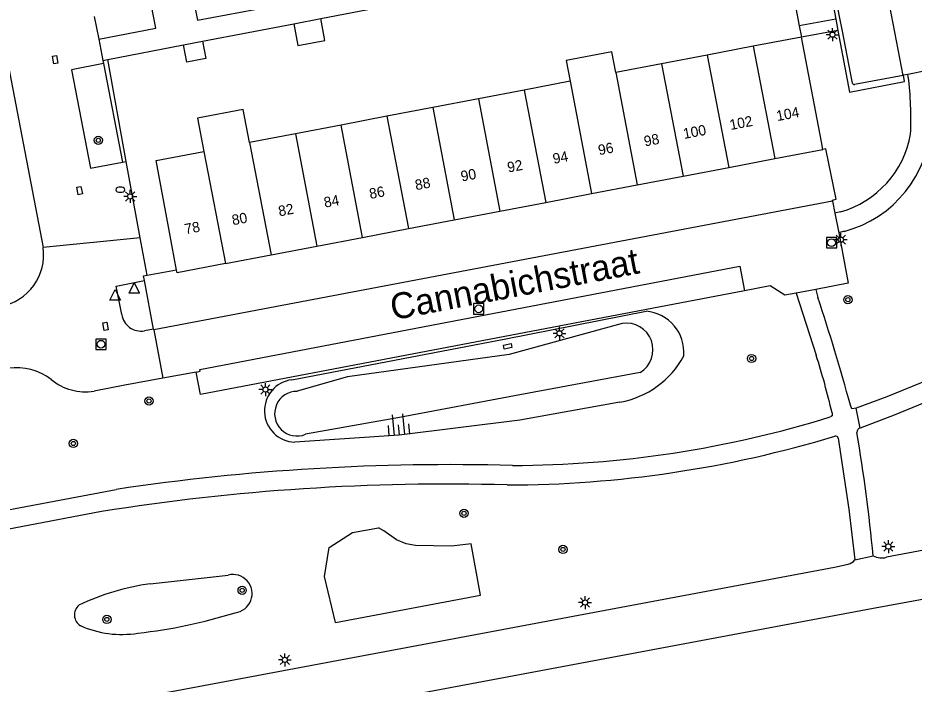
# Model space of a CAD drawing. Extents: x 132999 to 136000, y 398499 to 400501.
# Drawn here: x 133689.5 to 133776, y 398919.9 to 398984.2 of the extents above; entities that cross this region are included whole.
import ezdxf

# ---------------------------------------------------------------- set-up
doc = ezdxf.new("R2010")
doc.units = 0
for name, color, linetype in [('gg-afsc-erfafscheiding', 7, 'Continuous'), ('gg-anno-huisnummerreeks BGT', 7, 'Continuous'), ('gg-anno-openbare ruimte label', 7, 'Continuous'), ('gg-bbg-gedigitaliseerde bebouwing', 7, 'Continuous'), ('gg-bbg-gedigitaliseerde bijgebouw', 7, 'Continuous'), ('gg-bbg-hoofdgebouw', 7, 'Continuous'), ('gg-bbg-luifel en loopbrug', 7, 'Continuous'), ('gg-bbg-tussenscheiding', 7, 'Continuous'), ('gg-knt-bovenkant onderkant talud', 7, 'Continuous'), ('gg-knt-verharding', 7, 'Continuous'), ('gg-knt-verharding nz', 7, 'Continuous'), ('gt-grn-groengrens', 7, 'Continuous'), ('gt-grn-weggrens', 7, 'Continuous'), ('gt-symb-boom', 7, 'Continuous'), ('gt-symb-brandkraan', 7, 'Continuous'), ('gt-symb-kolk center center', 7, 'Continuous'), ('gt-symb-lichtmast', 7, 'Continuous'), ('gt-symb-rioolschacht', 7, 'Continuous'), ('gt-symb-talud symbool', 7, 'Continuous'), ('gt-symb-waterafsluiter', 7, 'Continuous')]:
    doc.layers.add(name, color=color, linetype=linetype)

# ---------------------------------------------------------------- blocks, each defined once
blk = doc.blocks.new('gt0-LMAST')
at = {"layer": 'gt-symb-lichtmast'}
for p, q in [((-0.182, 0.173), (-0.447, 0.438)), ((-0.005, 0.246), (-0.005, 0.621)), ((0.172, 0.173), (0.437, 0.438)), ((-0.255, -0.004), (-0.63, -0.004)), ((-0.182, -0.181), (-0.447, -0.446)), ((-0.005, -0.254), (-0.005, -0.629)), ((0.437, -0.446), (0.172, -0.181)), ((0.245, -0.004), (0.62, -0.004))]:
    blk.add_line(p, q, dxfattribs=at)
blk.add_circle((-0.005, -0.004), 0.25, dxfattribs=at)
blk = doc.blocks.new('gt0-RS')
at = {"layer": 'gt-symb-rioolschacht'}
blk.add_lwpolyline([(-0.5, -0.5), (0.5, -0.5), (0.5, 0.5), (-0.5, 0.5)], close=True, dxfattribs=at)
blk.add_circle((0, 0), 0.375, dxfattribs=at)
blk = doc.blocks.new('gt0-BOOM')
at = {"layer": 'gt-symb-boom'}
for radius in [0.4, 0.2]:
    blk.add_circle((0, 0), radius, dxfattribs=at)
blk = doc.blocks.new('gt0-KOLKCC')
at = {"layer": 'gt-symb-kolk center center'}
blk.add_lwpolyline([(-0.375, 0.2), (0.375, 0.2), (0.375, -0.2), (-0.375, -0.2)], close=True, dxfattribs=at)
blk = doc.blocks.new('gt0-TALUD_1')
at = {"layer": 'gt-symb-talud symbool'}
for p, q in [((-1, -1), (-1, 0)), ((-0.5, -2), (-0.5, 0)), ((0, -1), (0, 0)), ((0.5, -2), (0.5, 0)), ((1, -1), (1, 0))]:
    blk.add_line(p, q, dxfattribs=at)
blk = doc.blocks.new('gt0-BR')
at = {"layer": 'gt-symb-brandkraan'}
for centre, radius, start, end in [((-0.244, 0), 0.206, 107.56694, 252.43307), ((0.599, -2.664), 3, 106.89205, 107.56694), ((0, -0.691), 0.938, 73.10799, 106.89205), ((-0.599, -2.664), 3, 72.43309, 73.10799), ((0.244, 0), 0.206, 287.56695, 72.43309), ((0.599, 2.664), 3, 252.43307, 253.10797), ((0, 0.691), 0.938, 253.10797, 286.89206), ((-0.599, 2.664), 3, 286.89206, 287.56695)]:
    blk.add_arc(centre, radius, start, end, dxfattribs=at)
blk = doc.blocks.new('gt0-WAFSL')
at = {"layer": 'gt-symb-waterafsluiter'}
for p, q in [((-0.5, -0.333), (0, 0.667)), ((0, 0.667), (0.5, -0.333)), ((0.5, -0.333), (-0.5, -0.333))]:
    blk.add_line(p, q, dxfattribs=at)

msp = doc.modelspace()

# ---------------------------------------------------------------- linework, layer by layer
at = {"layer": 'gg-afsc-erfafscheiding'}
for p, q in [((133718.694, 398984.151), (133763.142, 398992.727)), ((133763.251, 398992.149), (133764.895, 398983.445)), ((133707.288, 398981.95), (133716.093, 398983.649)), ((133764.895, 398983.445), (133765.1, 398982.36)), ((133698.129, 398980.183), (133705.44, 398981.594)), ((133697.675, 398980.095), (133698.129, 398980.183)), ((133699.927, 398970.328), (133698.129, 398980.183)), ((133701.274, 398962.972), (133699.927, 398970.328)), ((133701.934, 398959.366), (133701.274, 398962.972))]:
    msp.add_line(p, q, dxfattribs=at)
msp.add_lwpolyline([(133704.778, 398959.859), (133701.943, 398959.321), (133701.934, 398959.366)], dxfattribs=at)
at = {"layer": 'gg-bbg-gedigitaliseerde bebouwing'}
for points in [[(133747.184, 398978.932), (133746.802, 398980.93), (133742.383, 398980.084), (133742.765, 398978.086)], [(133711.817, 398972.164), (133711.204, 398975.366), (133706.794, 398974.522), (133707.407, 398971.32)]]:
    msp.add_lwpolyline(points, dxfattribs=at)
at = {"layer": 'gg-bbg-gedigitaliseerde bijgebouw'}
msp.add_line((133716.093, 398983.649), (133718.694, 398984.151), dxfattribs=at)
msp.add_lwpolyline([(133716.093, 398983.649), (133716.499, 398981.53), (133719.101, 398982.029), (133718.694, 398984.151)], dxfattribs=at)
at = {"layer": 'gg-bbg-hoofdgebouw'}
for p, q in [((133765.1, 398982.36), (133760.454, 398981.471)), ((133767.038, 398972.25), (133765.1, 398982.36)), ((133760.454, 398981.471), (133756.023, 398980.623)), ((133756.023, 398980.623), (133751.604, 398979.777)), ((133751.604, 398979.777), (133747.184, 398978.932)), ((133742.765, 398978.086), (133738.344, 398977.24)), ((133738.344, 398977.24), (133733.925, 398976.394)), ((133733.925, 398976.394), (133729.505, 398975.548)), ((133729.505, 398975.548), (133725.085, 398974.703)), ((133725.085, 398974.703), (133720.665, 398973.857)), ((133720.665, 398973.857), (133716.246, 398973.011)), ((133716.246, 398973.011), (133711.817, 398972.164)), ((133762.535, 398970.621), (133767.18, 398971.51)), ((133767.18, 398971.51), (133767.038, 398972.25)), ((133753.685, 398968.928), (133758.104, 398969.773)), ((133758.104, 398969.773), (133762.535, 398970.621)), ((133749.265, 398968.082), (133753.685, 398968.928)), ((133744.846, 398967.237), (133749.265, 398968.082)), ((133740.425, 398966.391), (133744.846, 398967.237)), ((133736.005, 398965.545), (133740.425, 398966.391)), ((133731.585, 398964.699), (133736.005, 398965.545)), ((133727.166, 398963.854), (133731.585, 398964.699)), ((133722.746, 398963.008), (133727.166, 398963.854)), ((133704.778, 398959.859), (133704.098, 398963.513)), ((133718.327, 398962.163), (133722.746, 398963.008)), ((133713.897, 398961.315), (133718.327, 398962.163)), ((133709.487, 398960.471), (133713.897, 398961.315))]:
    msp.add_line(p, q, dxfattribs=at)
for points in [[(133704.098, 398963.513), (133702.81, 398970.44), (133707.407, 398971.32)], [(133709.487, 398960.471), (133704.83, 398959.58), (133704.778, 398959.859)]]:
    msp.add_lwpolyline(points, dxfattribs=at)
at = {"layer": 'gg-bbg-luifel en loopbrug'}
msp.add_line((133705.44, 398981.594), (133707.288, 398981.95), dxfattribs=at)
msp.add_lwpolyline([(133707.288, 398981.95), (133707.607, 398980.284), (133705.759, 398979.93), (133705.44, 398981.594)], dxfattribs=at)
at = {"layer": 'gg-bbg-tussenscheiding'}
for p, q in [((133760.454, 398981.471), (133762.535, 398970.621)), ((133756.023, 398980.623), (133758.104, 398969.773)), ((133751.604, 398979.777), (133753.685, 398968.928)), ((133747.184, 398978.932), (133749.265, 398968.082)), ((133742.765, 398978.086), (133744.846, 398967.237)), ((133738.344, 398977.24), (133740.425, 398966.391)), ((133733.925, 398976.394), (133736.005, 398965.545)), ((133729.505, 398975.548), (133731.585, 398964.699)), ((133725.085, 398974.703), (133727.166, 398963.854)), ((133722.746, 398963.008), (133720.665, 398973.857)), ((133716.246, 398973.011), (133718.327, 398962.163)), ((133711.817, 398972.164), (133713.897, 398961.315)), ((133707.407, 398971.32), (133709.487, 398960.471))]:
    msp.add_line(p, q, dxfattribs=at)
at = {"layer": 'gg-knt-bovenkant onderkant talud'}
for points in [[(133715.911, 398949.255), (133736.571, 398953.217), (133750.109, 398955.879)], [(133747.8, 398954.701), (133736.889, 398951.691), (133721.284, 398949.557), (133716.435, 398948.141)], [(133749.529, 398949.955), (133737.929, 398947.817), (133726.309, 398945.599), (133717.231, 398943.992)], [(133747.591, 398947.1), (133737.921, 398945.359), (133726.283, 398943.923), (133716.181, 398943.235)]]:
    msp.add_lwpolyline(points, dxfattribs=at)
for centre, radius, start, end in [((133749.771, 398951.9), 3.994, 355.19458, 85.14941), ((133748.199, 398952.158), 2.574, 301.11565, 98.9184), ((133746.036, 398955.727), 8.767, 280.2192, 331.65283), ((133716.287, 398946.256), 3.023, 97.13968, 267.99637), ((133716.404, 398945.984), 2.157, 89.18174, 292.53911)]:
    msp.add_arc(centre, radius, start, end, dxfattribs=at)
at = {"layer": 'gg-knt-verharding'}
for p, q in [((133677.057, 399039.305), (133691.888, 398962.043)), ((133768.824, 398984.191), (133766.82, 398994.575)), ((133768.43, 398984.072), (133764.895, 398983.445)), ((133768.43, 398984.072), (133768.634, 398983)), ((133769.037, 398983.087), (133768.824, 398984.191)), ((133768.634, 398983), (133765.1, 398982.36)), ((133770.035, 398977.916), (133769.037, 398983.087)), ((133697.263, 398982.159), (133697.675, 398980.095)), ((133697.675, 398980.095), (133697.735, 398979.793)), ((133697.735, 398979.793), (133699.568, 398970.262)), ((133774.927, 398978.658), (133770.249, 398977.761)), ((133774.954, 398978.663), (133774.927, 398978.658)), ((133775.39, 398978.747), (133774.954, 398978.663)), ((133777.292, 398979.112), (133775.39, 398978.747)), ((133775.43, 398978.538), (133775.39, 398978.747)), ((133699.568, 398970.262), (133699.927, 398970.328)), ((133768.108, 398966.523), (133702.579, 398954.068)), ((133768.108, 398966.523), (133768.34, 398965.334)), ((133768.868, 398965.476), (133768.34, 398965.334)), ((133768.34, 398965.334), (133768.711, 398963.45)), ((133769.226, 398963.594), (133768.711, 398963.45)), ((133702.567, 398954.132), (133701.674, 398958.846)), ((133766.501, 398957.989), (133764.602, 398957.629)), ((133766.501, 398957.989), (133766.691, 398957.209)), ((133764.602, 398957.629), (133766.534, 398951.635)), ((133702.567, 398954.132), (133701.667, 398953.981)), ((133702.579, 398954.068), (133702.567, 398954.132)), ((133706.68, 398950.004), (133703.437, 398949.407)), ((133683.341, 398935.738), (133698.947, 398938.673))]:
    msp.add_line(p, q, dxfattribs=at)
for points in [[(133771.554, 398996.411), (133766.274, 398995.407), (133768.43, 398984.072)], [(133706.389, 398986.149), (133706.809, 398983.993), (133717.86, 398986.084), (133717.45, 398988.254)], [(133697.263, 398982.159), (133702.772, 398983.208), (133702.358, 398985.382)], [(133768.634, 398983), (133769.766, 398977.047), (133775.069, 398978.064), (133774.954, 398978.663)], [(133697.735, 398979.793), (133694.648, 398979.201), (133696.454, 398969.709), (133699.568, 398970.262)], [(133768.108, 398966.523), (133768.099, 398966.589), (133768.451, 398966.688), (133767.474, 398971.566), (133767.18, 398971.51)], [(133768.711, 398963.45), (133769.635, 398958.582), (133766.501, 398957.989)], [(133699.486, 398955.55), (133698.96, 398958.307), (133701.674, 398958.846)], [(133701.674, 398958.846), (133701.586, 398959.31), (133701.934, 398959.366)], [(133798.199, 398958.87), (133796.578, 398957.643), (133795.511, 398956.905), (133791.103, 398954.104), (133788.592, 398952.617), (133787.197, 398951.845), (133784.653, 398950.545), (133782.813, 398949.66), (133778.21, 398947.548), (133774.047, 398945.828), (133770.792, 398944.597)], [(133759.598, 398957.863), (133707.092, 398947.845), (133706.68, 398950.004)], [(133764.602, 398957.629), (133763.516, 398957.424), (133762.099, 398958.341), (133759.598, 398957.863)], [(133703.437, 398949.407), (133699.776, 398948.733), (133696.815, 398948.173)], [(133778.262, 398949.611), (133773.354, 398947.617), (133770.403, 398946.531)], [(133770.403, 398946.531), (133769.991, 398946.448), (133769.835, 398946.814)], [(133768.069, 398946.06), (133768.065, 398945.769), (133767.9, 398945.668)], [(133768.672, 398943.607), (133769.701, 398936.75), (133770.256, 398931.858)], [(133711.125, 398915.758), (133771.865, 398927.157), (133790.988, 398930.684), (133827.006, 398937.534), (133845.814, 398941.073)], [(133820.4, 398940.981), (133818.973, 398940.687), (133773.325, 398932.114)], [(133697.528, 398936.523), (133683.512, 398933.871), (133678.327, 398932.911), (133673.125, 398932.025)], [(133693.378, 398917.273), (133704.283, 398919.16), (133768.314, 398931.156), (133769.628, 398931.439)]]:
    msp.add_lwpolyline(points, dxfattribs=at)
for centre, radius, start, end in [((133741.183, 398974.376), 34.499, 357.69254, 6.92907), ((133770.226, 398977.954), 0.194, 191.26965, 276.89879), ((133766.371, 398974.496), 11.27, 284.67364, 357.98547), ((133766.298, 398974.619), 9.497, 285.69875, 350.10721), ((133686.909, 398961.314), 5.032, 280.04441, 8.33477), ((133570.417, 398892.172), 206.768, 15.32326, 18.33294), ((133701.347, 398955.837), 1.883, 188.76661, 279.77131), ((133692.244, 398928.182), 77.904, 13.26727, 17.52106), ((133689.35, 398945.033), 5.392, 52.05122, 98.63128), ((133695.947, 398953.232), 5.133, 230.26071, 279.7321), ((133736.888, 399045.841), 104.864, 270.17852, 287.20154), ((133768.409, 398943.554), 0.268, 11.46342, 107.69288), ((133770.854, 398944.212), 0.39, 99.19354, 186.89709), ((133598.293, 398915.357), 174.567, 5.55736, 9.49885), ((133736.499, 399048.994), 109.895, 270.0999, 286.83568), ((133731.173, 398722.474), 218.587, 88.41601, 98.47786), ((133730.877, 398728.502), 210.677, 88.41865, 99.10793), ((133769.315, 398932.588), 1.19, 285.22315, 322.19909), ((133772.858, 398933.71), 1.663, 240.54263, 286.31717)]:
    msp.add_arc(centre, radius, start, end, dxfattribs=at)
at = {"layer": 'gg-knt-verharding nz'}
for p, q in [((133774.927, 398978.658), (133771.554, 398996.411)), ((133696.827, 398984.329), (133697.263, 398982.159)), ((133770.256, 398931.858), (133772.04, 398932.262))]:
    msp.add_line(p, q, dxfattribs=at)
msp.add_lwpolyline([(133706.68, 398950.004), (133707.042, 398950.077), (133707.012, 398950.263), (133759.178, 398960.214), (133759.598, 398957.863)], dxfattribs=at)
at = {"layer": 'gt-grn-groengrens'}
msp.add_line((133702.235, 398929.544), (133709.76, 398930.397), dxfattribs=at)
for points in [[(133720.121, 398925.805), (133719.073, 398930.245), (133719.514, 398933.046), (133721.767, 398934.52), (133724.286, 398934.959)], [(133720.121, 398925.805), (133734.124, 398928.447), (133733.209, 398933.406), (133731.331, 398933.193), (133727.834, 398933.255), (133726.953, 398933.425), (133726.022, 398933.799), (133724.796, 398934.653), (133724.286, 398934.959)]]:
    msp.add_lwpolyline(points, dxfattribs=at)
for centre, radius, start, end in [((133710.219, 398928.603), 1.852, 276.4747, 104.3569), ((133705.154, 398907.19), 22.543, 97.43912, 115.7976), ((133696.143, 398926.553), 1.23, 130.59729, 238.13367), ((133695.689, 398973.416), 48.926, 276.2928, 287.53256), ((133699.489, 398934.484), 9.824, 246.00401, 279.15256)]:
    msp.add_arc(centre, radius, start, end, dxfattribs=at)
at = {"layer": 'gt-grn-weggrens'}
for p, q in [((133701.274, 398962.972), (133691.888, 398962.043)), ((133702.579, 398954.068), (133703.437, 398949.407)), ((133770.792, 398944.597), (133770.403, 398946.531))]:
    msp.add_line(p, q, dxfattribs=at)

# ---------------------------------------------------------------- block references
at = {"layer": 'gt-symb-boom'}
for p in [(133697.228, 398972.389), (133769.595, 398956.99), (133760.296, 398951.311), (133702.119, 398947.21), (133694.812, 398943.106), (133732.53, 398936.356), (133742.087, 398932.873), (133711.11, 398928.919), (133698.048, 398926.112)]:
    msp.add_blockref('gt0-BOOM', p, dxfattribs=at)
at = {"layer": 'gt-symb-brandkraan'}
msp.add_blockref('gt0-BR', (133699.349, 398967.612), dxfattribs=at)
at = {"layer": 'gt-symb-kolk center center'}
for p, rotation in [((133693.063, 398980.17), 100.78769505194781), ((133695.417, 398967.532), 100.74805646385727), ((133697.913, 398954.422), 100.74805646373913), ((133736.753, 398952.486), -168.86574807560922)]:
    msp.add_blockref('gt0-KOLKCC', p, dxfattribs=dict(at, rotation=rotation))
at = {"layer": 'gt-symb-lichtmast'}
for p in [(133768.113, 398982.59), (133700.308, 398966.967), (133768.92, 398962.793), (133741.754, 398953.744), (133713.361, 398948.319), (133773.505, 398933.154), (133744.22, 398927.746), (133715.237, 398922.206)]:
    msp.add_blockref('gt0-LMAST', p, dxfattribs=at)
at = {"layer": 'gt-symb-rioolschacht'}
for p in [(133768.016, 398962.496), (133733.956, 398956.108), (133697.478, 398952.69)]:
    msp.add_blockref('gt0-RS', p, dxfattribs=at)
at = {"layer": 'gt-symb-talud symbool', "xscale": 1.0004259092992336, "yscale": 1.0004259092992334, "rotation": -174.60853660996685}
msp.add_blockref('gt0-TALUD_1', (133726.283, 398943.923), dxfattribs=at)
at = {"layer": 'gt-symb-waterafsluiter'}
for p in [(133700.692, 398957.963), (133698.851, 398957.293)]:
    msp.add_blockref('gt0-WAFSL', p, dxfattribs=at)

# ---------------------------------------------------------------- texts
at = {"layer": 'gg-anno-huisnummerreeks BGT'}
for s, p in [('104', (133762.783, 398974.233)), ('102', (133758.276, 398973.371)), ('100', (133753.784, 398972.511)), ('98', (133750, 398971.786)), ('96', (133745.581, 398970.941)), ('94', (133741.197, 398970.102)), ('92', (133736.809, 398969.263)), ('90', (133732.32, 398968.403)), ('88', (133727.901, 398967.558)), ('86', (133723.481, 398966.712)), ('84', (133719.098, 398965.874)), ('82', (133714.706, 398965.034)), ('80', (133710.217, 398964.174)), ('78', (133705.648, 398963.3))]:
    msp.add_text(s, height=1, rotation=10.8, dxfattribs=at).set_placement(p)
at = {"layer": 'gg-anno-openbare ruimte label'}
msp.add_text('Cannabichstraat', height=2.5, rotation=10.8, dxfattribs=at).set_placement((133725.671, 398955))

doc.saveas('drawing.dxf')
